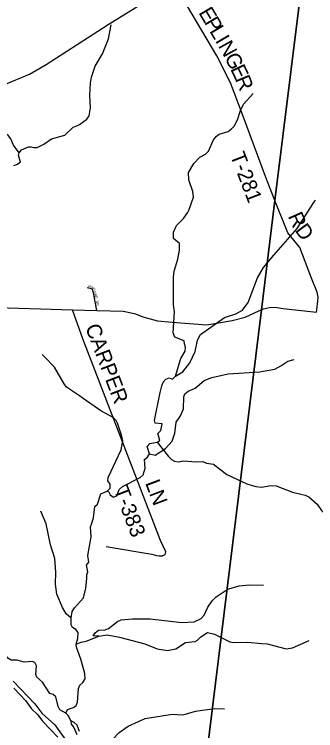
# Model space of a CAD drawing. Extents: x 1525783 to 1900577, y 218250 to 627376.
# Drawn here: x 1676083 to 1682109, y 435875 to 450202 of the extents above; entities that cross this region are included whole.
import ezdxf

# ---------------------------------------------------------------- set-up
doc = ezdxf.new("R2010")
doc.units = 0
for name, color, linetype in [('GM_X_County_Road', 7, 'Continuous'), ('GM_X_Major_River', 7, 'Continuous'), ('GM_X_Minor_River', 7, 'Continuous'), ('GM_X_Township', 7, 'Continuous'), ('GM_X_Township_Road', 7, 'Continuous'), ('GM_X_Township_Road_Text', 7, 'Continuous'), ('GM_X_Township_ROW', 7, 'Continuous'), ('GM_X_Township_Subdivision', 7, 'Continuous'), ('GM_X_Township_Subdivision_Text', 7, 'Continuous'), ('GM_X_US_Route', 7, 'Continuous')]:
    doc.layers.add(name, color=color, linetype=linetype)

msp = doc.modelspace()

# ---------------------------------------------------------------- linework, layer by layer
at = {"layer": 'GM_X_County_Road'}
msp.add_lwpolyline([(1671398, 443503), (1670901, 444945), (1670882, 445230), (1670851, 445391), (1670604, 445846), (1670492, 446073), (1670424, 446194), (1670399, 446264), (1670401, 446279), (1670413, 446350), (1670547, 446460), (1671767, 447066), (1673301, 447855), (1673716, 447985), (1674504, 448276), (1675118, 448501), (1675874, 448795), (1676383, 449008), (1676722, 449196), (1677961, 450000), (1679267, 450813)], dxfattribs=at)
at = {"layer": 'GM_X_Major_River'}
for points in [[(1676062, 436866), (1676491, 436412), (1676635, 436223), (1676894, 435994), (1677216, 435543)], [(1676074, 436726), (1676306, 436481), (1676423, 436315), (1676555, 436194), (1676649, 436066), (1676955, 435748)], [(1677386, 435857), (1677342, 435988), (1677279, 436039), (1677213, 436069), (1677218, 436004), (1677271, 435939), (1677331, 435800)]]:
    msp.add_lwpolyline(points, dxfattribs=at)
at = {"layer": 'GM_X_Minor_River'}
for points in [[(1676071, 447176), (1676145, 447203), (1676204, 447250), (1676167, 447381), (1676178, 447433), (1676225, 447490), (1676366, 447550), (1676418, 447549), (1676474, 447540), (1676540, 447541), (1676673, 447603), (1676827, 447713), (1677093, 447786), (1677260, 447948), (1677333, 447971), (1677385, 448000), (1677531, 448104), (1677579, 448175), (1677603, 448331), (1677590, 448586), (1677608, 448827), (1677626, 448943), (1677701, 449162), (1677845, 449412), (1677967, 449713), (1678022, 449989)], [(1676178, 447433), (1676066, 447583), (1676012, 447711), (1675966, 447774), (1675851, 447862), (1675823, 447969), (1675851, 448285), (1675879, 448423), (1675762, 448692), (1675758, 448824), (1675818, 449116), (1675812, 449238)], [(1677941, 440664), (1677963, 440658), (1678002, 440591), (1678069, 440546), (1678133, 440571), (1678182, 440698), (1678243, 440761), (1678599, 440938), (1678660, 440995), (1678702, 441122), (1678689, 441301), (1678744, 441344), (1678783, 441410), (1678740, 441559), (1678793, 441618), (1678936, 441642), (1678994, 441681), (1678955, 441820), (1679010, 441881), (1679040, 442015), (1678899, 442026), (1678883, 442076), (1679000, 442636), (1679032, 442773), (1679061, 442843), (1679111, 442906), (1679179, 442935), (1679247, 442904), (1679308, 442967), (1679410, 443316), (1679501, 443465), (1679505, 443543), (1679484, 443614), (1679479, 443674), (1679294, 443748), (1679258, 443830), (1679285, 444251), (1679266, 444392), (1679264, 444945), (1679280, 445064), (1679352, 445305), (1679388, 445485), (1679384, 445621), (1679266, 445718), (1679266, 445844), (1679325, 445981), (1679469, 446121), (1679547, 446232), (1679577, 446296), (1679665, 446547), (1679651, 446660), (1679571, 446890), (1679566, 447038), (1679673, 447221), (1679794, 447343), (1679905, 447405), (1679968, 447463), (1680068, 447694), (1680128, 447765), (1680182, 447802), (1680360, 447861), (1680427, 447910), (1680476, 447963), (1680546, 448092), (1680603, 448276), (1680668, 448405), (1680862, 448619)], [(1679308, 442967), (1679450, 443049), (1679591, 443235), (1679699, 443460), (1679745, 443684), (1679804, 443801), (1680284, 444138), (1680514, 444212), (1680645, 444284), (1680758, 444441), (1680945, 444935), (1681067, 445137), (1681270, 445383), (1681742, 445918), (1682061, 446416), (1682107, 446487)], [(1677114, 436225), (1677143, 436300), (1677268, 436340), (1677321, 436380), (1677346, 436445), (1677363, 436718), (1677390, 436785), (1677453, 436840), (1677501, 436910), (1677493, 437020), (1677416, 437306), (1677324, 437548), (1677317, 437607), (1677351, 437716), (1677361, 437841), (1677310, 437898), (1677245, 437937), (1677220, 437995), (1677218, 438124), (1677241, 438256), (1677284, 438331), (1677466, 438535), (1677516, 438726), (1677533, 438920), (1677532, 438989), (1677555, 439052), (1677528, 439183), (1677575, 439247), (1677551, 439379), (1677620, 439749), (1677606, 439954), (1677625, 440008), (1677665, 440133), (1677693, 440356), (1677748, 440405), (1677810, 440612), (1677941, 440664), (1677998, 440725), (1677999, 440802), (1677951, 440869), (1677956, 440939), (1678220, 441492), (1678254, 441674), (1678227, 441782), (1678144, 442028), (1678119, 442079), (1678058, 442140), (1677814, 442271), (1677458, 442521), (1677389, 442569), (1677128, 442746), (1677077, 442809), (1676885, 443145), (1676692, 443345), (1676637, 443400)], [(1678783, 441410), (1678897, 441384), (1679104, 441517), (1679236, 441663), (1679293, 441828), (1679321, 442044), (1679404, 442175), (1679468, 442315), (1679471, 442551), (1679494, 442609), (1679559, 442666), (1679698, 442726), (1679877, 442877), (1680032, 442939), (1680358, 443009), (1680995, 443051), (1681060, 443062), (1681293, 443108), (1681414, 443170), (1681552, 443268), (1681680, 443296)], [(1678936, 441642), (1679167, 441359), (1679226, 441298), (1679287, 441265), (1679361, 441254), (1679475, 441270), (1679711, 441250), (1679850, 441261), (1679923, 441226), (1680069, 441207), (1680331, 440998), (1680730, 440809), (1680910, 440760), (1681028, 440748), (1681210, 440777), (1681322, 440773), (1681644, 440643), (1681840, 440598), (1681902, 440584), (1681973, 440551), (1682141, 440406), (1682228, 440276), (1682348, 440158), (1682553, 440054)], [(1677218, 438124), (1677122, 438212), (1677046, 438339), (1676933, 438604), (1676904, 438803), (1676911, 439047), (1676894, 439318), (1676806, 439591), (1676718, 440011), (1676616, 440264)], [(1677770, 437765), (1677660, 437773), (1677702, 437835), (1677763, 437882), (1677897, 437890), (1677969, 437918), (1678144, 438058), (1678219, 438089), (1678447, 438113), (1678796, 438115), (1679435, 438040), (1679680, 438052), (1679821, 438121), (1679882, 438187), (1679955, 438342), (1680042, 438475), (1680121, 438553), (1680301, 438671), (1680374, 438710), (1680582, 438774), (1680780, 438791), (1681068, 438786)], [(1677213, 436069), (1677167, 436174), (1677114, 436225), (1676993, 436289), (1676958, 436358), (1676916, 436551), (1676862, 436598), (1676793, 436621), (1676645, 436848), (1676530, 436942), (1676513, 436997), (1676528, 437171), (1676496, 437236), (1676442, 437261), (1676278, 437244), (1676142, 437282), (1676018, 437286), (1675953, 437327), (1675779, 437563), (1675641, 437822), (1675512, 438003), (1675402, 438103)], [(1677317, 437607), (1677418, 437647), (1677518, 437665), (1677770, 437765), (1677939, 437795), (1678188, 437742), (1678691, 437613), (1678939, 437515), (1679143, 437481), (1679312, 437515), (1679508, 437640), (1679699, 437656), (1679749, 437684), (1679814, 437755), (1679946, 437837), (1680084, 437802), (1680155, 437771), (1680391, 437653), (1680473, 437639), (1680751, 437642), (1681027, 437616), (1681141, 437612), (1681518, 437515), (1681644, 437531), (1681981, 437678)], [(1677818, 435413), (1677794, 435419), (1677821, 435483), (1677953, 435571), (1678050, 435703), (1678178, 435838), (1678357, 435963), (1678563, 436060), (1678700, 436121), (1679242, 436206), (1679438, 436193), (1679508, 436202), (1679707, 436265), (1680085, 436316), (1680289, 436309)]]:
    msp.add_lwpolyline(points, dxfattribs=at)
at = {"layer": 'GM_X_Township'}
for points in [[(1681125, 458352), (1681470, 456885), (1682072, 452786), (1681936, 451685), (1681295, 446479), (1681025, 444291), (1679871, 434929)], [(1679871, 434929), (1681025, 444291), (1681295, 446479), (1681936, 451685), (1682072, 452786), (1681470, 456885), (1681125, 458352)]]:
    msp.add_lwpolyline(points, dxfattribs=at)
at = {"layer": 'GM_X_Township_Road'}
for points in [[(1681127, 446905), (1680646, 448196), (1680403, 448830), (1680133, 449372), (1679531, 450382), (1679267, 450813)], [(1682123, 444246), (1682149, 444406), (1682151, 444466), (1682158, 444548), (1682139, 444646), (1682024, 444928), (1681792, 445538), (1681674, 445685), (1681550, 445835), (1681295, 446479), (1681139, 446873), (1681137, 446878), (1681127, 446905)], [(1678832, 439406), (1678928, 439376), (1678980, 439370), (1679046, 439370), (1679096, 439398), (1679111, 439454), (1679009, 439679), (1677453, 443711), (1677243, 444293)]]:
    msp.add_lwpolyline(points, dxfattribs=at)
at = {"layer": 'GM_X_Township_ROW'}
msp.add_lwpolyline([(1677918, 439560), (1678832, 439406)], dxfattribs=at)
at = {"layer": 'GM_X_Township_Subdivision'}
msp.add_lwpolyline([(1677735, 444279), (1677696, 444483), (1677670, 444600), (1677655, 444677), (1677644, 444700), (1677619, 444712), (1677541, 444734)], dxfattribs=at)
at = {"layer": 'GM_X_US_Route'}
msp.add_lwpolyline([(1675482, 444357), (1675488, 444357), (1675742, 444339), (1677243, 444293), (1677735, 444279), (1678258, 444264), (1678361, 444243), (1678509, 444213), (1678651, 444154), (1678947, 444074), (1679238, 444048), (1679497, 444028), (1679931, 443995), (1680438, 444081), (1680699, 444147), (1680973, 444269), (1681025, 444291), (1681069, 444309), (1681188, 444339), (1681300, 444342), (1681459, 444319), (1682123, 444246)], dxfattribs=at)

# ---------------------------------------------------------------- texts
at = {"layer": 'GM_X_Township_Road_Text'}
for s, rotation, p in [('E', 300.7079, (1679759, 450236)), ('P', 300.7116, (1679874, 450043)), ('L', 300.7065, (1679977, 449869)), ('I', 300.4604, (1680091, 449676)), ('N', 298.9768, (1680153, 449572)), ('G', 296.6351, (1680279, 449343)), ('E', 295.6355, (1680397, 449109)), ('R', 292.4544, (1680492, 448910)), ('T-281', 291.025, (1680394, 447383)), ('R', 293.8725, (1681548, 446166)), ('D', 306.5813, (1681683, 445879)), ('CARPER', 290.926, (1677496, 443946)), ('LN', 290.7375, (1678696, 440830)), ('T-383', 290.9165, (1678064, 440695))]:
    msp.add_text(s, height=300, rotation=rotation, dxfattribs=at).set_placement(p)
at = {"layer": 'GM_X_Township_Subdivision_Text'}
for s, rotation, p in [('V', 343.1689, (1677545, 444744)), ('I', 343.1999, (1677587, 444731)), ('N', 332.7017, (1677606, 444726)), ('E', 305.7823, (1677641, 444710)), ('Y', 284.5611, (1677659, 444686)), ('A', 282.8963, (1677670, 444643)), ('R', 282.8054, (1677680, 444601)), ('D', 282.8135, (1677689, 444562)), ('DR', 282.5237, (1677710, 444469))]:
    msp.add_text(s, height=50, rotation=rotation, dxfattribs=at).set_placement(p)

doc.saveas('drawing.dxf')
